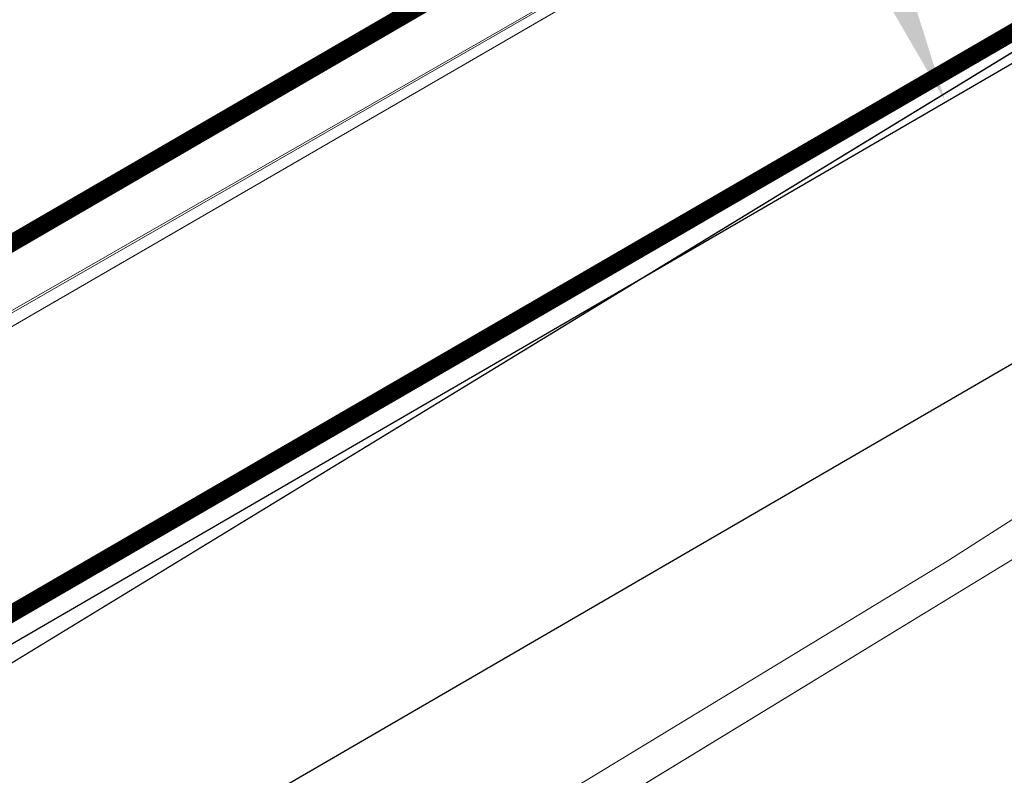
# Model space of a CAD drawing. Header units: metres. Extents: x 163628 to 167855, y 402678 to 405435.
# Tile 352 of 656: x 167374.94 to 167380.62, y 404843.21 to 404847.57. Entities that reach past the tile are written whole.
import ezdxf

# ---------------------------------------------------------------- set-up
doc = ezdxf.new("R2010")
doc.units = ezdxf.units.M
doc.linetypes.add('X-CA190022.004-UO-DWM_Snelfietsroute$0$1-2', pattern=[3, 0, -2, 1])
doc.layers.get('0').update_dxf_attribs({"lineweight": 25})
for name, color, linetype, lineweight in [('X-CA190022.004-UO-BGT_Ondergrond$0$GE_316_WGDFietspad_Vlak_GEM', 253, 'Continuous', 9), ('X-CA190022.004-UO-BGT_Ondergrond$0$GE_367_OWGBerm_groenvoorziening_grasenk_GEM', 253, 'Continuous', 9), ('X-CA190022.004-UO-BGT_Ondergrond$0$GE_523_WTDGreppel_drogesloot_Vlak_GEM', 253, 'Continuous', 9), ('X-CA190022.004-UO-DTM inmeting$0$B-WE-GW-WATERGANG_INSTEEK-G', 246, 'Continuous', 0), ('X-CA190022.004-UO-DTM inmeting$0$B-WE-VH-VERHARDING_ASFALT-G', 246, 'Continuous', 0), ('X-CA190022.004-UO-DWM_Snelfietsroute$0$N-WE-GW-BERM-G', 125, 'Continuous', 25), ('X-CA190022.004-UO-DWM_Snelfietsroute$0$N-WE-VH-KANTVERHARDING-G', 125, 'Continuous', 25), ('X-CA190022.004-UO-DWM_Snelfietsroute$0$N-WE-VW-MARKERING_LANGS_STREEP_12-G', 7, 'X-CA190022.004-UO-DWM_Snelfietsroute$0$1-2', 35), ('X-CA190022.004-UO-DWM_Snelfietsroute$0$N-WE-VW-MARKERING_LANGS_STREEP_DOORGETROKKEN_010-G', 125, 'Continuous', 25), ('X-CA190022.004-UO-KAD_Percelen$0$B-WE-KG-GRENS_PERCEEL-GV', 150, 'Continuous', 9), ('X-CA190022.004-UO-TXT_Tekst 1op200$0$N-WE-VH-VERKANTING-G', 7, 'Continuous', 35)]:
    doc.layers.add(name, color=color, linetype=linetype, lineweight=lineweight)
doc.layers.add('X-CA190022.004-UO-DTM inmeting$0$X-XX-AL-MEETPUNT-S', color=246, linetype='Continuous', lineweight=0, plot=False)
doc.layers.add('X-CA190022.004-UO-KLIC$0$B-WE-KL-ET_LS-G', color=42, linetype='X-CA190022.004-UO-KLIC$0$1-200 LAAGSPANNING', lineweight=0, transparency=0.25)
doc.layers.add('X-CA190022.004-UO-KLIC$0$B-WE-KL-ET_LS_KABELBED-G', color=42, linetype='X-CA190022.004-UO-KLIC$0$1-200 LAAGSPANNING', lineweight=0, transparency=0.25)
doc.styles.add('X-CA190022.004-UO-KLIC$0$NLCS-ISO', font='NLCS-ISO.ttf')
doc.linetypes.add('X-CA190022.004-UO-KLIC$0$1-200 LAAGSPANNING', pattern='A,1.5,-0.6,["LS",X-CA190022.004-UO-KLIC$0$NLCS-ISO,S=0.24,R=0,X=-0.45,Y=-0.12],-0.05', length=2.15)

# ---------------------------------------------------------------- blocks, each defined once
blk = doc.blocks.new('X-CA190022.004-UO-DTM inmeting$0$punt')
at = {"color": 0, "lineweight": -2}
blk.add_line((0, 0), (0, 0), dxfattribs=at)
blk = doc.blocks.new('*U76')
blk.add_solid([(-2.5, 0.9), (-2.5, 0), (1.4996, 0)])

msp = doc.modelspace()

# ---------------------------------------------------------------- linework, layer by layer
at = {"layer": 'X-CA190022.004-UO-BGT_Ondergrond$0$GE_316_WGDFietspad_Vlak_GEM', "flags": 128}
msp.add_lwpolyline([(167400.407, 404860.553), (167389.923, 404854.524), (167320.883, 404814.824), (167303.817, 404805.142)], dxfattribs=at)
at = {"layer": 'X-CA190022.004-UO-BGT_Ondergrond$0$GE_367_OWGBerm_groenvoorziening_grasenk_GEM', "flags": 128}
for points in [[(167428.736, 404873.653), (167429.605, 404872.017), (167421.604, 404868.715), (167413.318, 404864.38), (167356.353, 404829.62)], [(167303.817, 404805.142), (167320.883, 404814.824), (167389.923, 404854.524), (167400.407, 404860.553)]]:
    msp.add_lwpolyline(points, dxfattribs=at)
at = {"layer": 'X-CA190022.004-UO-BGT_Ondergrond$0$GE_523_WTDGreppel_drogesloot_Vlak_GEM', "flags": 128}
msp.add_lwpolyline([(167358.307, 404826.13), (167275.473, 404779.745), (167230.219, 404757.556), (167229.015, 404761.988), (167269.084, 404781.856), (167356.353, 404829.62), (167413.318, 404864.38)], dxfattribs=at)
at = {"layer": 'X-CA190022.004-UO-DTM inmeting$0$B-WE-GW-WATERGANG_INSTEEK-G'}
msp.add_polyline3d([(167424.087, 404868.605, 8.97), (167423.711, 404868.842, 8.959), (167422.989, 404868.93, 8.938), (167422.009, 404868.765, 8.935), (167416.289, 404865.999, 8.928), (167408.983, 404861.929, 8.926), (167399.57, 404856.066, 8.98), (167393.098, 404852.33, 8.886), (167387.013, 404848.752, 8.898), (167380.301, 404844.453, 8.818), (167372.705, 404839.84, 8.811)], dxfattribs=at)
at = {"layer": 'X-CA190022.004-UO-DTM inmeting$0$B-WE-VH-VERHARDING_ASFALT-G'}
msp.add_polyline3d([(167430.8, 404875.151, 9.098), (167423.159, 404870.896, 9.039), (167419.885, 404869.491, 9.019), (167415.21, 404867.573, 8.994), (167410.262, 404865.382, 8.975), (167407.47, 404864.131, 8.981), (167402.865, 404861.819, 9), (167397.822, 404858.933, 8.986), (167391.29, 404855.292, 8.963), (167385.092, 404851.787, 8.956), (167378.108, 404847.743, 8.957), (167370.351, 404843.291, 8.955)], dxfattribs=at)
at = {"layer": 'X-CA190022.004-UO-DWM_Snelfietsroute$0$N-WE-GW-BERM-G', "elevation": 9.3202, "flags": 128}
msp.add_lwpolyline([(167330.5885, 404816.5251), (167397.5135, 404855.3677)], dxfattribs=at)
at = {"layer": 'X-CA190022.004-UO-DWM_Snelfietsroute$0$N-WE-VH-KANTVERHARDING-G', "elevation": 9.3952}
msp.add_lwpolyline([(167329.8355, 404817.8224), (167396.7606, 404856.6651)], dxfattribs=at)
at = {"layer": 'X-CA190022.004-UO-DWM_Snelfietsroute$0$N-WE-VW-MARKERING_LANGS_STREEP_12-G', "linetype": 'X-CA190022.004-UO-DWM_Snelfietsroute$0$1-2', "const_width": 0.1, "flags": 128}
msp.add_lwpolyline([(167321.0534, 404815.0695, 0.001527), (167328.8316, 404819.5522), (167395.7566, 404858.3948, 0.023806), (167403.7512, 404863.5585, 0.023806)], format="xyb", dxfattribs=at)
at = {"layer": 'X-CA190022.004-UO-DWM_Snelfietsroute$0$N-WE-VW-MARKERING_LANGS_STREEP_DOORGETROKKEN_010-G', "const_width": 0.1, "elevation": 9.3952, "flags": 128}
msp.add_lwpolyline([(167329.7602, 404817.9522), (167396.6853, 404856.7948)], dxfattribs=at)
at = {"layer": 'X-CA190022.004-UO-KAD_Percelen$0$B-WE-KG-GRENS_PERCEEL-GV', "flags": 128}
for points in [[(167511.504, 404935.8805), (167496.16, 404925.178), (167486.582, 404918.497), (167454.68, 404896.207), (167443.858, 404889.362), (167434.758, 404883.606), (167431.634, 404881.63), (167426.533, 404878.405), (167423.954, 404876.773), (167419.395, 404873.889), (167413.139, 404869.932), (167404.654, 404864.349), (167388.083, 404853.445), (167351.109, 404832.026)], [(167351.109, 404832.026), (167388.083, 404853.445), (167404.654, 404864.349), (167413.139, 404869.932), (167419.395, 404873.889), (167419.331, 404879.921), (167404.164, 404870.058), (167382.833, 404856.187), (167374.007, 404851.05), (167366.213, 404846.514)]]:
    msp.add_lwpolyline(points, dxfattribs=at)
at = {"layer": 'X-CA190022.004-UO-KLIC$0$B-WE-KL-ET_LS-G'}
msp.add_lwpolyline([(167367.858, 404839.569), (167388.501, 404852.166), (167400.462, 404859.464), (167402.054, 404860.438), (167367.858, 404839.569), (167388.501, 404852.166), (167400.462, 404859.464), (167402.054, 404860.438)], dxfattribs=at)
at = {"layer": 'X-CA190022.004-UO-KLIC$0$B-WE-KL-ET_LS_KABELBED-G'}
msp.add_lwpolyline([(167229.408, 404765.532), (167230.078, 404765.306), (167235.706, 404768.097), (167258.199, 404779.249), (167267.462, 404783.842), (167268.385, 404784.323), (167280.358, 404790.876), (167302.33, 404802.902), (167323.774, 404814.639), (167346.185, 404826.906), (167354.641, 404831.534), (167355.547, 404832.057), (167367.858, 404839.569), (167388.501, 404852.166), (167400.462, 404859.464), (167402.054, 404860.438)], dxfattribs=at)

# ---------------------------------------------------------------- block references
at = {"layer": 'X-CA190022.004-UO-DTM inmeting$0$X-XX-AL-MEETPUNT-S', "linetype": 'ByBlock', "lineweight": -2}
msp.add_blockref('X-CA190022.004-UO-DTM inmeting$0$punt', (167380.301, 404844.453, 8.818), dxfattribs=at)
at = {"layer": 'X-CA190022.004-UO-TXT_Tekst 1op200$0$N-WE-VH-VERKANTING-G', "rotation": 300.1304558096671}
msp.add_blockref('*U76', (167379.5277, 404848.3976), dxfattribs=at)

doc.saveas('drawing.dxf')
